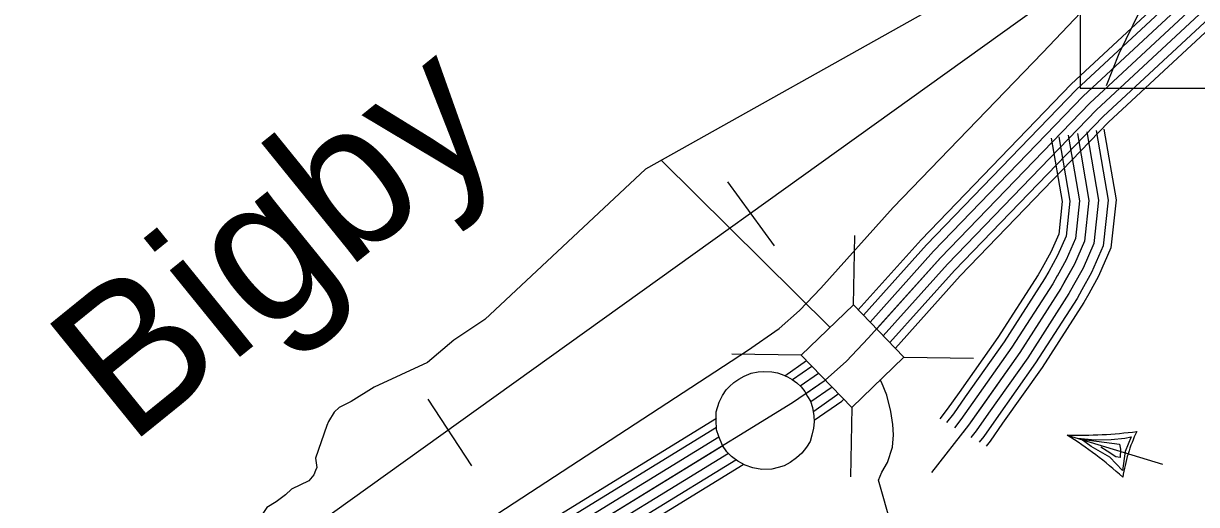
# Model space of a CAD drawing. Extents: x 1551132 to 1791609, y 378168 to 563823.
# Drawn here: x 1594033 to 1597869, y 417391 to 418965 of the extents above; entities that cross this region are included whole.
import ezdxf

# ---------------------------------------------------------------- set-up
doc = ezdxf.new("R2010")
doc.units = 0
for name, color, linetype in [('DESIGN - CONTOURS - Intermediate with optional Text', 7, 'Continuous'), ('DESIGN - DRAINAGE - Bridges and Cross Drains Size Text', 7, 'Continuous'), ('DESIGN - ROW - Right-of-Way and Easement Labels', 7, 'Continuous'), ('DESIGN - ROW - Right-of-Way Linework', 7, 'Continuous'), ('DESIGN - TRANSPORTATION - Text', 7, 'Continuous'), ('SURVEY - CENTERLINE - Preliminary Text', 7, 'Continuous'), ('SURVEY - DRAINAGE - Storm Sewer', 7, 'Continuous'), ('SURVEY - TRANSPORTATION - Roads', 7, 'Continuous'), ('SURVEY - VEGETATION - Features with Text', 7, 'Continuous')]:
    doc.layers.add(name, color=color, linetype=linetype)

msp = doc.modelspace()

# ---------------------------------------------------------------- linework, layer by layer
at = {"layer": 'DESIGN - CONTOURS - Intermediate with optional Text'}
for p, q in [((1596334.978, 418446.998), (1596488.291, 418237.001)), ((1595355.309, 417734.996), (1595497.481, 417517.307))]:
    msp.add_line(p, q, dxfattribs=at)
for points in [[(1595031.375, 417000.051), (1596400.377, 417894.259), (1596504.291, 417966.378), (1596571.039, 418025.579), (1596640.846, 418098.864), (1596877.074, 418362.447), (1597365.671, 418868.993), (1597823.719, 419351.765), (1597844.794, 419372.857)], [(1594836.746, 417229.249), (1594927.644, 417280.6), (1597819.869, 419356.698)]]:
    msp.add_lwpolyline(points, dxfattribs=at)
at = {"layer": 'DESIGN - ROW - Right-of-Way and Easement Labels'}
for p, q in [((1597446.002, 417617.886), (1597757.453, 417522.283)), ((1597479.626, 417607.469), (1597537.983, 417602.81)), ((1597524.433, 417580.418), (1597492.051, 417604.76)), ((1597492.051, 417604.76), (1597616.765, 417588.668)), ((1597537.983, 417602.81), (1597590.273, 417603.427)), ((1597590.273, 417603.427), (1597634.697, 417607.51)), ((1597634.697, 417607.51), (1597655.014, 417612.369)), ((1597655.014, 417612.369), (1597635.697, 417563.984)), ((1597585.907, 417546.034), (1597524.433, 417580.418)), ((1597577.415, 417565.301), (1597555.966, 417578.468)), ((1597604.981, 417546.851), (1597577.415, 417565.301)), ((1597616.765, 417588.668), (1597620.498, 417572.051)), ((1597620.498, 417572.051), (1597619.781, 417544.517)), ((1597635.697, 417563.984), (1597626.506, 417501.491)), ((1597626.506, 417501.491), (1597585.907, 417546.034)), ((1597619.781, 417544.517), (1597604.981, 417546.851))]:
    msp.add_line(p, q, dxfattribs=at)
for centre, radius, start, end in [((1596704.239, 416446.648), 1386.353, 48.213842, 57.652381), ((1597480.588, 419169.717), 1552.239, 268.723683, 277.151461), ((1598154.314, 417400.452), 532.308, 154.5075, 171.365897)]:
    msp.add_arc(centre, radius, start, end, dxfattribs=at)
at = {"layer": 'DESIGN - ROW - Right-of-Way Linework'}
msp.add_lwpolyline([(1597488.096, 423032.795), (1597488.093, 418752.857), (1601538.14, 418752.86), (1601538.143, 423032.797), (1597488.096, 423032.795)], dxfattribs=at)
at = {"layer": 'DESIGN - TRANSPORTATION - Text'}
for points in [[(1597271.432, 419205.961), (1597040.421, 419032.889), (1596066.593, 418487.849), (1595541.113, 417995.861), (1595439.874, 417928.334), (1595354.409, 417855.182), (1595179.505, 417775.122), (1595104.973, 417727.929), (1595064.758, 417708.378), (1595048.575, 417692.544), (1595030.242, 417662.719), (1595024.45, 417649.435), (1594987.743, 417541.949)], [(1596670.629, 417970.294), (1596119.642, 418516.817)], [(1597121.734, 416847.074), (1597114.484, 416895.275), (1597113.101, 416935.367), (1597099.426, 416955.61), (1597075.852, 416982.027), (1597038.469, 417020.67), (1596972.946, 417113.214), (1596948.838, 417156.623), (1596871.707, 417320.619), (1596829.575, 417470.715), (1596839.966, 417496.599), (1596858.449, 417528.375), (1596875.207, 417578.201), (1596877.823, 417618.235), (1596876.357, 417652.32), (1596869.015, 417694.512), (1596855.857, 417748.814), (1596838.525, 417791.156), (1596834.183, 417798.673)], [(1594987.743, 417541.949), (1594992.068, 417511.856), (1594988.243, 417501.689), (1594982.093, 417487.747), (1594965.868, 417467.913), (1594909.561, 417440.529), (1594889.362, 417422.746), (1594859.096, 417399.07), (1594828.896, 417381.394), (1594794.314, 417329.735), (1594753.29, 417289.284), (1594723.515, 417277.367), (1594640.142, 417241.632), (1594580.585, 417223.757), (1594428.956, 417209.848), (1594251.401, 417249.974), (1594141.562, 417265.283), (1594109.655, 417273.666), (1594101.547, 417263.749), (1594081.53, 417261.982), (1594063.414, 417252.182), (1594041.198, 417232.415), (1594002.616, 417180.797)]]:
    msp.add_lwpolyline(points, dxfattribs=at)
at = {"layer": 'SURVEY - CENTERLINE - Preliminary Text'}
for points in [[(1596762.793, 418028.054), (1596968.213, 418257.244), (1597459.186, 418766.249), (1598896.619, 420102.035), (1599390.708, 420510.98), (1599776.558, 420842.513), (1599795.641, 420857.964)], [(1596779.926, 418010.129), (1596986.321, 418240.41), (1597476.502, 418748.607), (1598912.927, 420083.443), (1599406.641, 420492.087), (1599792.391, 420823.53), (1599803.124, 420832.222)], [(1596801.617, 417987.887), (1597009.021, 418219.301), (1597498.226, 418726.473), (1598933.377, 420060.134), (1599426.632, 420468.387), (1599812.248, 420799.721), (1599813.973, 420801.121)], [(1596823.208, 417965.528), (1597031.729, 418198.184), (1597519.951, 418704.339), (1598953.826, 420036.817), (1599446.615, 420444.686), (1599831.698, 420775.562)], [(1596844.824, 417943.185), (1597054.436, 418177.067), (1597541.675, 418682.205), (1598974.276, 420013.5), (1599466.598, 420420.986), (1599851.964, 420752.103), (1599854.339, 420754.028)], [(1596866.391, 417920.81), (1597077.136, 418155.958), (1597563.4, 418660.071), (1598994.725, 419990.191), (1599486.589, 420397.285), (1599871.822, 420728.294), (1599882.455, 420736.902)], [(1596884.265, 417902.226), (1597095.977, 418138.441), (1597581.416, 418641.713), (1599011.692, 419970.848), (1599503.164, 420377.626), (1599888.297, 420708.543), (1599906.963, 420723.66)], [(1595760.966, 417240.133), (1596547.99, 417724.046), (1596654.629, 417798.057), (1596724.269, 417859.825), (1596795.576, 417934.694), (1597031.729, 418198.184), (1597519.951, 418704.339), (1598953.826, 420036.817)], [(1596522.682, 417812.257), (1596593.055, 417861.8)], [(1596547.923, 417799.473), (1596611.355, 417843.499)], [(1596573.097, 417779.206), (1596633.196, 417820.924)], [(1596591.555, 417754.28), (1596654.629, 417798.057), (1596654.654, 417798.073)], [(1596607.472, 417727.596), (1596673.82, 417773.639), (1596676.162, 417775.723)], [(1596617.271, 417696.662), (1596693.011, 417749.222), (1596697.736, 417753.414)], [(1596619.013, 417666.561), (1596708.928, 417728.971), (1596715.602, 417734.897)], [(1595715.551, 417314.01), (1596299.095, 417672.811)], [(1595728.492, 417292.951), (1596298.97, 417643.711)], [(1595744.733, 417266.542), (1596306.845, 417612.168)], [(1595760.966, 417240.133), (1596319.503, 417583.559)], [(1595777.199, 417213.724), (1596338.028, 417558.558)], [(1595793.44, 417187.315), (1596362.152, 417536.999)], [(1595806.907, 417165.406), (1596385.952, 417521.441)]]:
    msp.add_lwpolyline(points, dxfattribs=at)
at = {"layer": 'SURVEY - DRAINAGE - Storm Sewer'}
for p, q in [((1596747.306, 418044.126), (1596751.284, 418271.218)), ((1596576.376, 417879.063), (1596349.301, 417883.015)), ((1596912.352, 417873.196), (1597139.444, 417869.243)), ((1596741.439, 417708.183), (1596737.487, 417481.099))]:
    msp.add_line(p, q, dxfattribs=at)
msp.add_lwpolyline([(1596576.376, 417879.063), (1596741.473, 417708.15), (1596912.352, 417873.196), (1596747.306, 418044.126)], close=True, dxfattribs=at)
at = {"layer": 'SURVEY - TRANSPORTATION - Roads'}
for points in [[(1597574.508, 418761.841), (1597615.949, 418866.027), (1597706.788, 419052.957), (1597928.458, 419428.217), (1598168.795, 419847.261), (1598394.806, 420244.497), (1598444.097, 420329.883), (1598469.038, 420391.609), (1598509.045, 420523.229), (1598560.594, 420736.252), (1598586.786, 420896.706), (1598597.694, 420934.965)], [(1597479.668, 418604.553), (1597517.417, 418385.089), (1597503.259, 418252.936), (1597470.235, 418177.425), (1597425.411, 418097.19), (1597291.256, 417888.501), (1597123.676, 417650.653), (1597002.729, 417495.732)], [(1597418.57, 418594.045), (1597454.852, 418383.097), (1597442.627, 418269.036), (1597414.636, 418205.034), (1597385.879, 418153.55)], [(1597449.119, 418599.295), (1597486.135, 418384.097), (1597472.943, 418260.986), (1597442.436, 418191.226), (1597412.936, 418138.424)], [(1597479.668, 418604.553), (1597517.417, 418385.089), (1597503.259, 418252.936), (1597470.235, 418177.425), (1597440.002, 418123.307)], [(1597510.218, 418609.812), (1597548.7, 418386.081), (1597533.575, 418244.886), (1597498.034, 418163.625), (1597467.068, 418108.19)], [(1597540.767, 418615.062), (1597579.983, 418387.081), (1597563.891, 418236.835), (1597525.834, 418149.816), (1597494.126, 418093.065)], [(1597566.116, 418619.42), (1597605.932, 418387.906), (1597589.032, 418230.16), (1597548.891, 418138.366), (1597516.575, 418080.523)], [(1597394.212, 418589.853), (1597429.911, 418382.306), (1597418.461, 418275.453), (1597392.478, 418216.035), (1597364.304, 418165.6)], [(1597364.312, 418165.617), (1597351.021, 418141.824), (1597219.307, 417936.944), (1597092.519, 417756.989)], [(1597385.887, 418153.566), (1597372.221, 418129.107), (1597239.815, 417923.135), (1597112.718, 417742.747)], [(1597412.945, 418138.441), (1597398.82, 418113.149), (1597265.54, 417905.818), (1597138.059, 417724.897)], [(1597440.011, 418123.324), (1597425.411, 418097.19), (1597291.256, 417888.501), (1597163.4, 417707.038)], [(1597467.077, 418108.207), (1597452.002, 418081.231), (1597316.972, 417871.184), (1597188.741, 417689.179)], [(1597494.134, 418093.081), (1597478.601, 418065.272), (1597342.696, 417853.867), (1597214.082, 417671.329)], [(1597516.584, 418080.54), (1597500.659, 418052.039), (1597364.029, 417839.5), (1597235.107, 417656.512)], [(1597092.519, 417756.997), (1597054.019, 417702.338), (1597029.328, 417670.712)], [(1597112.726, 417742.755), (1597073.869, 417687.612), (1597051.336, 417658.745)], [(1597138.067, 417724.905), (1597098.777, 417669.128), (1597077.577, 417641.978)], [(1597163.409, 417707.046), (1597123.676, 417650.653), (1597104.627, 417626.252)], [(1597188.75, 417689.187), (1597148.575, 417632.177), (1597130.868, 417609.494)], [(1597214.091, 417671.337), (1597173.483, 417613.694), (1597158.809, 417594.893)], [(1597235.115, 417656.52), (1597194.141, 417598.368), (1597181.041, 417581.585)]]:
    msp.add_lwpolyline(points, dxfattribs=at)
at = {"layer": 'SURVEY - VEGETATION - Features with Text'}
msp.add_lwpolyline([(1596331.378, 417765.847), (1596342.094, 417776.872), (1596355.894, 417790.164), (1596371.894, 417800.848), (1596389.86, 417810.948), (1596412.868, 417820.29), (1596434.992, 417824.499), (1596452.85, 417826.44), (1596479.966, 417825.099), (1596498.816, 417821.132), (1596514.015, 417815.765), (1596531.898, 417808.115), (1596546.531, 417800.082), (1596562.106, 417789.09), (1596576.497, 417775.331), (1596587.755, 417760.531), (1596597.205, 417744.572), (1596606.697, 417728.571), (1596613.321, 417707.887), (1596617.796, 417680.703), (1596618.463, 417661.528), (1596616.788, 417640.069), (1596611.246, 417617.202), (1596605.705, 417597.068), (1596593.597, 417578.151), (1596578.805, 417559.009), (1596561.331, 417543.825), (1596539.865, 417528.149), (1596520.065, 417517.691), (1596500.699, 417511.291), (1596479.691, 417506.632), (1596447.092, 417505.715), (1596418.393, 417510.657), (1596392.893, 417519.807), (1596368.727, 417532.258), (1596348.469, 417547.575), (1596332.603, 417563.183), (1596319.087, 417583.317), (1596306.687, 417613.301), (1596299.337, 417634.535), (1596297.779, 417667.811), (1596298.445, 417694.245), (1596307.82, 417725.704), (1596318.545, 417747.563)], close=True, dxfattribs=at)

# ---------------------------------------------------------------- texts
at = {"layer": 'DESIGN - DRAINAGE - Bridges and Cross Drains Size Text'}
msp.add_text('Bigby', height=474.9985, rotation=38.997331, dxfattribs=at).set_placement((1594378.474, 417580.249))

doc.saveas('drawing.dxf')
